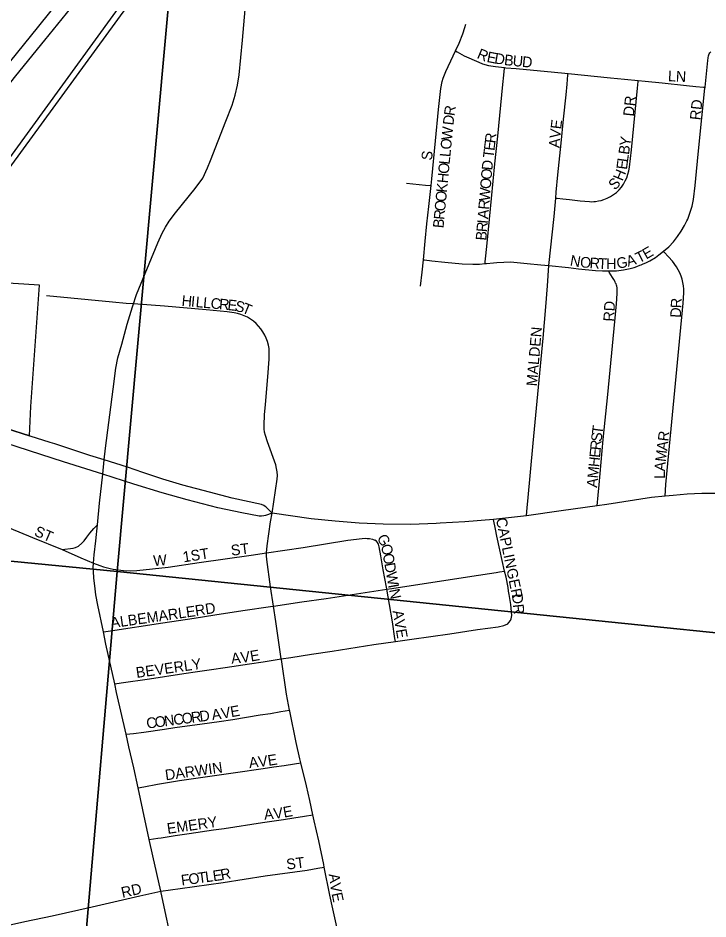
# Model space of a CAD drawing. Extents: x 1410790 to 1770854, y 566777 to 831614.
# Drawn here: x 1593576 to 1596808, y 707901 to 712119 of the extents above; entities that cross this region are included whole.
import ezdxf

# ---------------------------------------------------------------- set-up
doc = ezdxf.new("R2010")
doc.units = 0
for name, color, linetype in [('GM_X_City_Street', 7, 'Continuous'), ('GM_X_City_Street_Text', 7, 'Continuous'), ('GM_X_Corporation', 7, 'Continuous'), ('GM_X_Rail_Line', 7, 'Continuous'), ('GM_X_Section', 7, 'Continuous'), ('GM_X_State_Route', 7, 'Continuous'), ('GM_X_US_Route', 7, 'Continuous')]:
    doc.layers.add(name, color=color, linetype=linetype)

msp = doc.modelspace()

# ---------------------------------------------------------------- linework, layer by layer
at = {"layer": 'GM_X_City_Street'}
for points in [[(1594128.3, 710816.1), (1594131, 710824.2), (1594231.8, 711066.4), (1594251.2, 711111.3), (1594266.8, 711140.3), (1594284.4, 711168), (1594313.5, 711207.5), (1594405.9, 711320.9), (1594442.2, 711370.2), (1594463, 711417.1), (1594477.8, 711452.7), (1594550, 711635.8), (1594578.8, 711712), (1594593.3, 711758.1), (1594604.4, 711805.1), (1594612, 711853), (1594627.9, 712015.6), (1594643.7, 712195)], [(1595625.4, 711964.9), (1595642.4, 712000.8), (1595660.3, 712045), (1595669.9, 712075.5), (1595673.4, 712091.2)], [(1595510.9, 711334.6), (1595514.2, 711366.3), (1595532.2, 711545), (1595545.5, 711691.4), (1595556.8, 711788.9), (1595562.8, 711821.5), (1595567.5, 711837.5), (1595579.6, 711868.3), (1595614.7, 711942.3), (1595625.4, 711964.9)], [(1595625.4, 711964.9), (1595633.2, 711960.6), (1595666, 711942.4), (1595734.6, 711911.8), (1595752.2, 711905.1), (1595780.8, 711897.2), (1595813.3, 711892.4), (1595855.1, 711887.5)], [(1596794.9, 711795), (1596803.9, 711888.8), (1596807.6, 711921), (1596808.7, 711933), (1596810.6, 711942.3), (1596813.4, 711950.9), (1596817.1, 711956.6), (1596822, 711961.1)], [(1595764.4, 710969.4), (1595765.2, 710977.7), (1595767.9, 711005.8), (1595773.5, 711064.7), (1595785.1, 711177.7), (1595794.1, 711274.8), (1595810.3, 711436.7), (1595824.2, 711565.7), (1595847.3, 711808), (1595851.6, 711851.7), (1595854.8, 711884.5), (1595855.1, 711887.5)], [(1595855.1, 711887.5), (1595861.7, 711886.7), (1595909.8, 711882.2), (1595991.6, 711874.6), (1596073.1, 711866.8), (1596152.7, 711859.5)], [(1596095, 711276.6), (1596097.6, 711304), (1596105.4, 711384.7), (1596119.9, 711532.6), (1596131.4, 711645.6), (1596143.9, 711759.7), (1596148.3, 711809.4), (1596152.6, 711852.5), (1596152.7, 711859.5)], [(1596152.7, 711859.5), (1596352.4, 711839.9), (1596417.2, 711833.2), (1596481.3, 711826.6)], [(1596095, 711276.6), (1596101.1, 711275.9), (1596128.8, 711272.8), (1596160, 711269.1), (1596210, 711263.9), (1596252.7, 711259.8), (1596264.2, 711259.2), (1596273.5, 711259.8), (1596281.4, 711260.3), (1596295.9, 711263.1), (1596307.4, 711265.5), (1596320.7, 711270.1), (1596336.5, 711276.2), (1596351.7, 711283.9), (1596366, 711292.8), (1596379.6, 711303), (1596392, 711314.6), (1596403.2, 711327.5), (1596412.8, 711341.5), (1596421, 711356.4), (1596427.7, 711371.8), (1596433.1, 711387.8), (1596437.3, 711404.2), (1596440.2, 711420.8), (1596450.4, 711502.6), (1596478, 711791), (1596480.8, 711821.7), (1596481.3, 711826.6)], [(1596481.3, 711826.6), (1596513.4, 711823.2), (1596594, 711815.3), (1596708.1, 711803.6), (1596751.8, 711799.3), (1596787.7, 711795.7), (1596794.9, 711795)], [(1596599.8, 711028.1), (1596624.3, 711048.7), (1596646.4, 711072.1), (1596656.7, 711084.5), (1596666.3, 711097), (1596682.7, 711120.9), (1596698.8, 711148.4), (1596709.9, 711169.4), (1596713.4, 711177.1), (1596717, 711186.7), (1596724, 711204.9), (1596728.9, 711223.6), (1596733.6, 711238.9), (1596740, 711270.3), (1596748.5, 711334.6), (1596754.6, 711400), (1596763.4, 711496.9), (1596794.4, 711790.5), (1596794.9, 711795)], [(1595395.4, 711345.3), (1595425.5, 711342.4), (1595485.4, 711336.8), (1595506.9, 711334.9), (1595510.9, 711334.6)], [(1595475.4, 710986.9), (1595484, 711074.7), (1595491.8, 711155.9), (1595500.6, 711236.8), (1595510.9, 711334.6)], [(1596062.4, 710960.2), (1596087.1, 711190.4), (1596095, 711276.6)], [(1596342.7, 710935.2), (1596379.6, 710935.7), (1596412.9, 710939.9), (1596443.6, 710946.1), (1596462.4, 710951.8), (1596474.9, 710956.5), (1596488.7, 710961.7), (1596495.1, 710964.1), (1596504.5, 710968), (1596517, 710973.8), (1596535.3, 710983.1), (1596561.8, 710998.7), (1596578, 711010.7), (1596599.8, 711028.1)], [(1596607.2, 709880.6), (1596611.5, 709934.6), (1596616.6, 710000.3), (1596638.4, 710228.7), (1596656.9, 710407.8), (1596675, 710604.2), (1596692.2, 710784.1), (1596694.7, 710833), (1596694.6, 710849.2), (1596693.6, 710865.1), (1596691.2, 710880.7), (1596687.4, 710896), (1596682.5, 710911.1), (1596676.3, 710925.8), (1596668.9, 710940), (1596660.6, 710953.9), (1596641.9, 710980.2), (1596623.1, 711001.9), (1596603.8, 711023.7), (1596599.8, 711028.1)], [(1595462.3, 710863.8), (1595469.7, 710928.7), (1595475.4, 710986.9)], [(1595475.4, 710986.9), (1595479.9, 710986.5), (1595515.2, 710983), (1595576.2, 710976.9), (1595657.5, 710968.2), (1595706.1, 710966.1), (1595738.5, 710967.1), (1595764.4, 710969.4)], [(1595764.4, 710969.4), (1595771, 710969.9), (1595803.4, 710973.3), (1595819.5, 710974.9), (1595851.4, 710977), (1595882.5, 710977.6), (1595914, 710975.3), (1595929.7, 710973.7), (1595960.7, 710970.6), (1596024.7, 710964.5), (1596062.4, 710960.2)], [(1595958.2, 709789.4), (1595961.6, 709827.4), (1595964.4, 709858.1), (1595990.2, 710128.8), (1596008.9, 710325.3), (1596035.5, 710620.1), (1596049.2, 710767.5), (1596056.7, 710865.7), (1596062.4, 710960.2)], [(1596062.4, 710960.2), (1596154.8, 710950.9), (1596202.1, 710944.9), (1596282.2, 710938), (1596314.6, 710935.7), (1596342.7, 710935.2)], [(1596289.6, 709835.1), (1596294.2, 709885), (1596298.8, 709933.8), (1596318.1, 710145.7), (1596338.8, 710357.4), (1596350, 710471.3), (1596371.9, 710699.2), (1596379.7, 710780.5), (1596383.5, 710829.3), (1596383.6, 710846.5), (1596382.4, 710855.9), (1596380.9, 710863.7), (1596379.3, 710868.9), (1596377.8, 710874.1), (1596375.7, 710878.3), (1596373.1, 710884.5), (1596367.2, 710894.4), (1596361.4, 710904.1), (1596346.1, 710929.6), (1596342.7, 710935.2)], [(1594116.6, 710781), (1594083.5, 710783.5), (1594018.5, 710789.2), (1593709.7, 710818.6)], [(1594116.6, 710781), (1594128.3, 710816.1)], [(1593979.3, 710050.9), (1593986.1, 710105.9), (1594021.7, 710381), (1594035.1, 710479.6), (1594044.2, 710527.8), (1594062.4, 710592.5), (1594088, 710685.8), (1594112.3, 710767.2), (1594116.6, 710781)], [(1594767.2, 709801.1), (1594790.5, 709960.7), (1594791.1, 709977.4), (1594790.3, 709994.1), (1594787.7, 710010.7), (1594783.4, 710026.9), (1594744.3, 710134.5), (1594734.9, 710165.4), (1594731.5, 710181), (1594729.5, 710196.7), (1594728.8, 710212.7), (1594730.5, 710261.2), (1594735, 710309.9), (1594746.4, 710440.1), (1594752.4, 710521.8), (1594753, 710554.9), (1594751.9, 710571.5), (1594749.3, 710588.1), (1594745, 710604.4), (1594739.1, 710620.1), (1594731.8, 710635.1), (1594723.3, 710649.6), (1594713.9, 710663.4), (1594703.4, 710676.5), (1594691.9, 710688.6), (1594679.3, 710699.6), (1594665.7, 710709.5), (1594651.3, 710718.1), (1594636.3, 710725.4), (1594620.7, 710731.6), (1594604.8, 710736.2), (1594588.5, 710739.8), (1594555.8, 710744.3), (1594458, 710753.1), (1594262.7, 710769.9), (1594116.6, 710781)], [(1592593.4, 710062.7), (1592734.7, 710017.1), (1592735.8, 710016.7), (1592859.3, 709973.9), (1593000.4, 709928.5), (1593158.3, 709876.8), (1593251.7, 709842.7), (1593377.1, 709796.2), (1593514.2, 709740.6), (1593534.4, 709732.3), (1593644.5, 709687.9), (1593782.5, 709630.4)], [(1593973.7, 709983.4), (1593979.3, 710050.9)], [(1593947.9, 709746), (1593958.4, 709847.7), (1593973.7, 709983.4)], [(1594739.6, 709615.3), (1594743.8, 709648.9), (1594759.5, 709760), (1594767.2, 709801.1)], [(1595855.9, 709529.8), (1595833.8, 709629.7), (1595819.7, 709693.3), (1595812.7, 709726.5), (1595804.1, 709771.3)], [(1593782.5, 709630.4), (1593834.4, 709637.3), (1593846.1, 709641), (1593859, 709647.1), (1593874.9, 709660.6), (1593885.3, 709671.6), (1593898.2, 709688.8), (1593912.3, 709707.8), (1593931.3, 709729.9), (1593947.9, 709746)], [(1593930.2, 709567.4), (1593931.5, 709587.3), (1593933, 709606.1), (1593940.3, 709671.3), (1593947.9, 709746)], [(1594739.6, 709615.3), (1594911.8, 709641), (1595121.6, 709674.8), (1595187.6, 709682.3), (1595203.1, 709683.4), (1595212.2, 709683), (1595223.3, 709682.3), (1595236.8, 709679.6), (1595248.1, 709674.8)], [(1595304.6, 709444.8), (1595302.8, 709455.2), (1595287, 709536.4), (1595275.6, 709602.1), (1595267.9, 709644.1), (1595264.3, 709656.1), (1595260.7, 709663.9), (1595255.2, 709670.5), (1595248.1, 709674.8)], [(1593782.5, 709630.4), (1593870.1, 709591.7), (1593930.2, 709567.4)], [(1593930.2, 709567.4), (1593960.1, 709555.9), (1593977.1, 709550.2), (1593989.6, 709546.2), (1594007.1, 709542.5), (1594021.9, 709539.6), (1594069.8, 709533), (1594101.4, 709531.1), (1594133, 709532.8), (1594279.5, 709548.3), (1594425.4, 709570.5), (1594668.1, 709604.9), (1594739.6, 709615.3)], [(1594773.1, 709366.2), (1594759.3, 709455.6), (1594741.1, 709584.7), (1594740.2, 709600.7), (1594739.6, 709615.3)], [(1593975.8, 709245.6), (1593949.7, 709370.3), (1593941, 709418.9), (1593935.8, 709461.4), (1593931.5, 709497), (1593929.1, 709529.7), (1593928.7, 709546.4), (1593930.2, 709567.4)], [(1595304.6, 709444.8), (1595328, 709448.3), (1595701.7, 709506.3), (1595815.5, 709524), (1595831.8, 709526.4), (1595855.9, 709529.8)], [(1595870.2, 709282.9), (1595876, 709288.6), (1595882.8, 709298), (1595885.9, 709306.3), (1595889.5, 709322.5), (1595888.7, 709339.8), (1595886.9, 709355.7), (1595884.3, 709373), (1595877, 709420.3), (1595874.4, 709435.5), (1595871.8, 709453), (1595862.2, 709501.1), (1595855.9, 709529.8)], [(1594773.1, 709366.2), (1594905.3, 709385.7), (1595019.1, 709402.4), (1595304.6, 709444.8)], [(1595344.2, 709200.8), (1595342.1, 709214.4), (1595330, 709292.7), (1595317, 709373.5), (1595304.6, 709444.8)], [(1593975.8, 709245.6), (1594008.9, 709250.5), (1594255.2, 709287.1), (1594401.3, 709310.2), (1594497.7, 709324.7), (1594628.8, 709344.8), (1594759, 709364.1), (1594773.1, 709366.2)], [(1594809.5, 709118.6), (1594784.3, 709293.9), (1594773.1, 709366.2)], [(1594029.2, 709002), (1593987.9, 709188), (1593975.8, 709245.6)], [(1595344.2, 709200.8), (1595420.3, 709212), (1595599.1, 709237), (1595728.8, 709256.7), (1595826.1, 709269.6), (1595851.5, 709275.6), (1595870.2, 709282.9)], [(1594809.5, 709118.6), (1594854, 709125.5), (1594951.1, 709140.4), (1595048.3, 709155.6), (1595242.5, 709185.8), (1595344.2, 709200.8)], [(1594029.2, 709002), (1594059.8, 709006.3), (1594191.7, 709024.8), (1594353.2, 709050.3), (1594417.4, 709060.3), (1594481.9, 709069.4), (1594546.5, 709079.1), (1594659.8, 709095.6), (1594724.6, 709105.2), (1594809.5, 709118.6)], [(1594847.9, 708879), (1594834, 708954.4), (1594809.9, 709115.9), (1594809.5, 709118.6)], [(1594082.3, 708766.3), (1594038.2, 708961.4), (1594029.2, 709002)], [(1594082.3, 708766.3), (1594117.2, 708770.4), (1594165.8, 708776), (1594261.9, 708790.7), (1594311.4, 708797.5), (1594438.7, 708814.9), (1594518.8, 708826.5), (1594583, 708835.8), (1594646.9, 708846.3), (1594710.9, 708856.5), (1594758.9, 708864), (1594806.8, 708872.1), (1594847.9, 708879)], [(1594900.9, 708631.7), (1594896.3, 708650.6), (1594878.6, 708728.2), (1594848.8, 708874.2), (1594847.9, 708879)], [(1594138.4, 708515.1), (1594118.1, 708609), (1594095.5, 708708), (1594082.3, 708766.3)], [(1594138.4, 708515.1), (1594165.8, 708520.4), (1594230, 708532.9), (1594333.3, 708549.6), (1594463.9, 708567.9), (1594529.2, 708577), (1594594.5, 708586.5), (1594725, 708605.7), (1594773.9, 708613), (1594822.8, 708620.5), (1594871.6, 708627.5), (1594900.9, 708631.7)], [(1594957.4, 708389.1), (1594942.7, 708455.3), (1594927, 708524.5), (1594900.9, 708631.7)], [(1594191, 708273.2), (1594160.6, 708412), (1594138.4, 708515.1)], [(1594191, 708273.2), (1594230.8, 708279.2), (1594247.2, 708281.7), (1594312.7, 708291.7), (1594377.6, 708301.3), (1594491.5, 708318.3), (1594542.2, 708325.6), (1594722, 708353), (1594819.3, 708366.9), (1594868.6, 708374.5), (1594918.3, 708382.2), (1594957.4, 708389.1)], [(1595010.9, 708144.3), (1595008.3, 708156.8), (1594984.8, 708267.3), (1594963.5, 708361.5), (1594957.4, 708389.1)], [(1594245, 708031.2), (1594207.5, 708197.6), (1594191, 708273.2)], [(1594245, 708031.2), (1594335.5, 708044.3), (1594537.5, 708072.5), (1594734.3, 708102.7), (1594930.5, 708130.6), (1594980.2, 708139.1), (1595010.9, 708144.3)], [(1595100.4, 707729.6), (1595097.9, 707740.7), (1595090.6, 707773.5), (1595076.5, 707836), (1595051.5, 707949), (1595037.4, 708012.6), (1595010.9, 708144.3)], [(1592439.9, 708060.2), (1592467.3, 708049.3), (1592789, 707924.9), (1592927.5, 707872.8), (1592974.4, 707856.3), (1593021.8, 707843.8), (1593068.7, 707833.9), (1593117.2, 707826.6), (1593167.6, 707823), (1593216.6, 707821.4), (1593267.2, 707822.5), (1593317.2, 707827.7), (1593365.6, 707836), (1593432, 707850.1), (1593608.2, 707889.9), (1593736.8, 707916.5), (1593923.9, 707957.9), (1594147.3, 708009.9), (1594245, 708031.2)], [(1594336.1, 707614.9), (1594270.1, 707915.2), (1594245, 708031.2)]]:
    msp.add_lwpolyline(points, dxfattribs=at)
at = {"layer": 'GM_X_Corporation'}
msp.add_lwpolyline([(1590883, 707868.8), (1591217.4, 708344.5), (1592187.9, 709671.3), (1592493.1, 710095.2), (1592560.7, 710070.8), (1592827.9, 710419.8), (1593629.7, 710162.9), (1593636.5, 710300.2), (1593677.2, 710868.7), (1593158.1, 710901.7), (1594376.8, 712570.1), (1594762, 713108.7), (1594383.8, 713110), (1597978.9, 718067.1), (1598240.5, 718424.3), (1598635.9, 719013), (1598780.5, 719293.2), (1597802.9, 719369.1)], dxfattribs=at)
at = {"layer": 'GM_X_Rail_Line'}
msp.add_lwpolyline([(1590873.7, 707799.5), (1591324.4, 708420), (1591606.1, 708807.9), (1591635.3, 708847.9), (1592107.8, 709497.6), (1592856, 710527.3), (1593159.4, 710945.8), (1593268.5, 711095.3), (1593332.7, 711183.9), (1593395.4, 711270.5), (1594328.3, 712553.8), (1595030, 713518.1), (1596631.7, 715721.2), (1596687.4, 715797.2), (1596931.6, 716137.4), (1597065.2, 716319.2), (1598500.1, 718295), (1598594.9, 718425), (1599522, 719708.5)], dxfattribs=at)
at = {"layer": 'GM_X_Section'}
for points in [[(1594520.4, 714823.7), (1594039.9, 709527.8), (1588736.5, 710042.5), (1589194.8, 715318.7)], [(1599854.3, 714342.5), (1599376.7, 708982.6), (1594039.9, 709527.8), (1594520.4, 714823.7)], [(1588736.5, 710042.5), (1594039.9, 709527.8), (1593585.4, 704247.5), (1588248, 704750.8)], [(1594039.9, 709527.8), (1599376.7, 708982.6), (1598860.7, 703731.2), (1593585.4, 704247.5)]]:
    msp.add_lwpolyline(points, close=True, dxfattribs=at)
at = {"layer": 'GM_X_State_Route'}
for points in [[(1593632.3, 710162.1), (1593629.7, 710162.9), (1593023.3, 710355.3)], [(1594767.2, 709801.1), (1594736.2, 709790.6), (1594727.1, 709788.5), (1594716.9, 709787.4), (1594706.1, 709787.5), (1594623.9, 709802.2), (1594512, 709826.4), (1594368.6, 709864), (1594251.5, 709896.8), (1594118.5, 709936.7), (1593973.7, 709983.4), (1593788.6, 710041.4), (1593463.9, 710146.1)], [(1593748, 710125.1), (1593726.8, 710132), (1593632.3, 710162.1)], [(1594767.2, 709801.1), (1594739.1, 709828.5), (1594733.6, 709833.1), (1594727.1, 709836.9), (1594716.5, 709841.3), (1594578.7, 709872), (1594473.7, 709898.8), (1594347.7, 709933), (1594253.8, 709961.1), (1594161, 709992.1), (1594089.2, 710016.6), (1593979.3, 710050.9), (1593913, 710071.6), (1593748, 710125.1)], [(1596841.6, 709892.8), (1596779.1, 709893.3), (1596710.4, 709890.1), (1596644.7, 709884.4), (1596607.2, 709880.6), (1596543.7, 709874), (1596334.3, 709841.2), (1596289.6, 709835.1), (1596120.8, 709812), (1595958.2, 709789.4), (1595929.6, 709785.5), (1595804.1, 709771.3), (1595669.2, 709761), (1595553.6, 709754), (1595535.3, 709753.3)], [(1595535.3, 709753.3), (1595416.6, 709748.7), (1595287.3, 709749.8), (1595175, 709754.2), (1595062.5, 709763.1), (1594948.9, 709774.5), (1594767.2, 709801.1)]]:
    msp.add_lwpolyline(points, dxfattribs=at)
at = {"layer": 'GM_X_US_Route'}
for points in [[(1592794.8, 710895.6), (1592843.9, 710956.5), (1593042.8, 711201.2), (1593169.8, 711360), (1593477.1, 711737.3), (1593566.6, 711848), (1593702.2, 712015.6), (1593863.7, 712217.3), (1594066.4, 712474.1), (1594224.2, 712682.4), (1594539.6, 713108.9), (1594540.4, 713110)], [(1593382.7, 711723.3), (1593667.4, 712073.6), (1593846.5, 712297.6)]]:
    msp.add_lwpolyline(points, dxfattribs=at)

# ---------------------------------------------------------------- texts
at = {"layer": 'GM_X_City_Street_Text'}
for s, rotation, p in [('R', 337.4138, (1595722.4, 711932.4)), ('E', 349.0906, (1595769.4, 711914)), ('D', 350.656, (1595805.4, 711907.1)), ('B', 353.3909, (1595851.3, 711899.6)), ('U', 354.5399, (1595891.7, 711894.9)), ('D', 354.5973, (1595935.6, 711890.8)), ('LN', 356.9884, (1596619.8, 711823.7)), ('DR', 83.9946, (1596460.4, 711656.9)), ('RD', 83.9946, (1596772.8, 711639.3)), ('R', 81.6157, (1595620.2, 711658.7)), ('D', 83.7588, (1595615.5, 711615.4)), ('W', 84.4935, (1595608.7, 711545.5)), ('E', 83.1529, (1596120.3, 711596.8)), ('R', 83.0858, (1595811.8, 711531.1)), ('V', 83.4957, (1596115.4, 711553.1)), ('Y', 81.8853, (1596443.5, 711516.4)), ('O', 84.5265, (1595604.5, 711501.7)), ('E', 83.0986, (1595807.6, 711496.1)), ('A', 86.4346, (1596112.7, 711509.9)), ('B', 81.8919, (1596437.9, 711477.2)), ('S', 82.8783, (1595514.4, 711450.3)), ('L', 84.5167, (1595601.2, 711466.7)), ('T', 83.1257, (1595803.4, 711461.2)), ('O', 84.5265, (1595593.6, 711387.9)), ('L', 84.5022, (1595597.8, 711431.6)), ('D', 84.5047, (1595797.7, 711404.6)), ('E', 82.8083, (1596428.5, 711407.6)), ('L', 81.8853, (1596432.9, 711442.4)), ('O', 85.0984, (1595793.9, 711360.9)), ('H', 67.4267, (1596407.9, 711352.9)), ('H', 84.5189, (1595589.4, 711344.1)), ('O', 85.1165, (1595790.2, 711317.1)), ('S', 46.043, (1596372.3, 711310.6)), ('K', 84.5047, (1595585.2, 711300.3)), ('W', 85.1009, (1595785.3, 711260.1)), ('O', 84.5413, (1595581, 711256.5)), ('O', 84.5047, (1595576.8, 711212.7)), ('R', 85.1133, (1595781.9, 711220.6)), ('R', 84.5414, (1595573, 711173.2)), ('A', 85.1165, (1595778.2, 711176.8)), ('B', 84.5021, (1595569.2, 711133.8)), ('R', 85.1026, (1595772.9, 711115.4)), ('I', 85.0984, (1595776.3, 711154.8)), ('B', 85.1133, (1595769.6, 711075.9)), ('T', 26.8085, (1596484.8, 710970.8)), ('E', 30.0699, (1596519, 710988.2)), ('N', 349.8945, (1596159.5, 710961.1)), ('O', 354.7555, (1596207.4, 710952.8)), ('R', 355.9862, (1596252.3, 710948.6)), ('T', 357.2005, (1596293, 710945.8)), ('H', 0.0263, (1596330.9, 710944)), ('G', 10.5688, (1596384.8, 710945)), ('A', 16.9389, (1596434, 710954.5)), ('H', 354.7917, (1594341, 710772.1)), ('I', 354.7462, (1594384.8, 710768.1)), ('L', 354.8068, (1594406.7, 710766.1)), ('L', 354.7734, (1594441.8, 710762.9)), ('C', 354.7726, (1594476.8, 710759.7)), ('R', 354.78, (1594516.3, 710756.1)), ('R', 87.7093, (1596683.6, 710759.9)), ('E', 353.7322, (1594555.5, 710752.5)), ('S', 346.7126, (1594588.9, 710749)), ('T', 338.1682, (1594621.2, 710741.5)), ('RD', 86.989, (1596368, 710697.2)), ('D', 86.6104, (1596681, 710714.9)), ('MALDEN', 85.1551, (1596007.2, 710393.9)), ('S', 83.3732, (1596309.5, 710133.2)), ('T', 82.4649, (1596313.5, 710167.9)), ('R', 83.0571, (1596622.4, 710135.4)), ('R', 84.4296, (1596305.6, 710094)), ('A', 83.0539, (1596617.1, 710091.8)), ('E', 84.4988, (1596302.3, 710059)), ('M', 83.1529, (1596610.8, 710039.4)), ('H', 84.5189, (1596298.1, 710015.2)), ('M', 84.5004, (1596293, 709962.6)), ('A', 84.7917, (1596606.9, 709995.9)), ('A', 84.483, (1596288.8, 709918.8)), ('L', 88.7707, (1596606.2, 709961.6)), ('CAPLINGER', 281.7386, (1595814.5, 709774.7)), ('ST', 336.7995, (1593648.6, 709697.8)), ('G', 300.1054, (1595255.5, 709685.3)), ('1ST', 8.6182, (1594351.9, 709570.8)), ('ST', 7.1217, (1594576.6, 709601.7)), ('O', 281.0399, (1595276, 709651.3)), ('W', 4.4128, (1594211.8, 709553.3)), ('O', 279.9295, (1595284.4, 709608.4)), ('D', 279.908, (1595292, 709565.1)), ('W', 279.9018, (1595299.6, 709521.7)), ('I', 280.596, (1595309.5, 709464.7)), ('N', 281.7569, (1595313.8, 709442)), ('DR', 276.0036, (1595889.5, 709421.4)), ('RD', 8.9673, (1594409.2, 709319.4)), ('ALBEMARLE', 8.1305, (1594013.3, 709262.2)), ('AVE', 279.7847, (1595330.6, 709343.1)), ('E', 9.7454, (1594667.7, 709106.2)), ('BEVERLY', 8.0086, (1594132, 709029.6)), ('A', 6.0868, (1594576.8, 709095.7)), ('V', 7.0177, (1594621.4, 709100.5)), ('O', 7.4157, (1594346.4, 708813.6)), ('R', 7.4021, (1594390, 708819.3)), ('D', 7.4157, (1594429.3, 708824.4)), ('A', 8.1708, (1594486.7, 708831.9)), ('V', 9.6812, (1594531.7, 708838.4)), ('E', 9.8451, (1594575.2, 708845.8)), ('C', 7.4021, (1594180.5, 708792.1)), ('O', 7.4157, (1594219.8, 708797.2)), ('N', 7.4286, (1594263.5, 708802.8)), ('C', 7.4021, (1594307.1, 708808.5)), ('A', 6.7916, (1594660.3, 708607.3)), ('V', 6.7699, (1594704, 708612.5)), ('E', 8.8026, (1594749.6, 708617.9)), ('DARWIN', 7.986, (1594268.5, 708550.1)), ('A', 5.8019, (1594730.8, 708365.3)), ('V', 6.677, (1594775.4, 708369.8)), ('E', 10.4616, (1594822.7, 708375.5)), ('EMERY', 8.132, (1594277.5, 708299.3)), ('ST', 7.12, (1594836.2, 708132.1)), ('F', 7.8095, (1594343.3, 708057.3)), ('O', 7.7839, (1594378.1, 708062)), ('T', 7.812, (1594421.8, 708068)), ('L', 7.8095, (1594456.6, 708072.8)), ('E', 8.1633, (1594491.9, 708077.6)), ('R', 11.238, (1594529.6, 708083.1)), ('A', 278.1579, (1595031.5, 708110.7)), ('RD', 12.5211, (1594065.3, 707999.9)), ('V', 278.1578, (1595037.7, 708067.1)), ('E', 282.0622, (1595044.6, 708019.9))]:
    msp.add_text(s, height=50, rotation=rotation, dxfattribs=at).set_placement(p)

doc.saveas('drawing.dxf')
